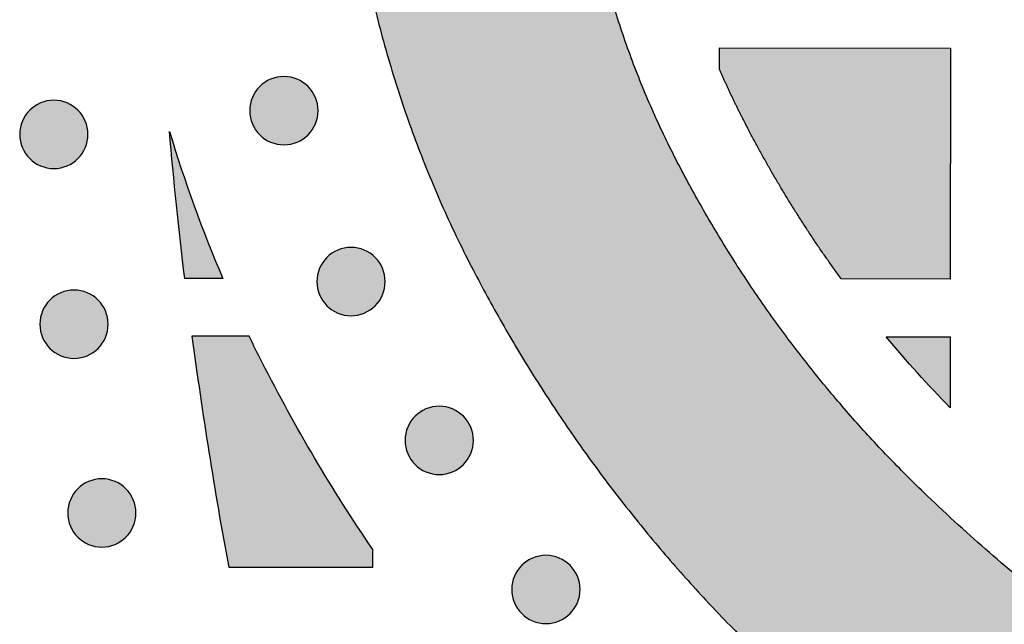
# Model space of a CAD drawing. Header units: millimetres. Extents: x -3873 to -97, y 912 to 4165.
# Tile 603 of 656: x -587 to -536, y 3872 to 3903. Entities that reach past the tile are written whole.
import ezdxf

# ---------------------------------------------------------------- set-up
doc = ezdxf.new("R2010")
doc.units = ezdxf.units.MM
doc.layers.add('pattern', color=7, linetype='Continuous', true_color=0x000000)

msp = doc.modelspace()

# ---------------------------------------------------------------- hatches: boundary and pattern name
at = {"layer": 'pattern'}
for points in [[(-499.527, 3981.789), (-516.217, 3988.181), (-518.472, 3987.236), (-520.708, 3986.235), (-522.923, 3985.18), (-525.115, 3984.07), (-527.283, 3982.906), (-529.424, 3981.69), (-531.536, 3980.421), (-533.618, 3979.102), (-535.667, 3977.734), (-537.683, 3976.316), (-539.662, 3974.852), (-541.605, 3973.342), (-543.508, 3971.787), (-545.37, 3970.19), (-547.191, 3968.551), (-548.969, 3966.873), (-550.105, 3965.751), (-551.22, 3964.605), (-552.312, 3963.434), (-553.381, 3962.24), (-554.426, 3961.023), (-555.446, 3959.783), (-556.441, 3958.523), (-557.409, 3957.241), (-558.351, 3955.94), (-559.266, 3954.62), (-560.153, 3953.282), (-561.011, 3951.927), (-561.841, 3950.556), (-562.641, 3949.169), (-563.411, 3947.768), (-564.152, 3946.353), (-564.934, 3944.763), (-565.671, 3943.143), (-566.362, 3941.495), (-567.006, 3939.821), (-567.602, 3938.124), (-568.148, 3936.405), (-568.644, 3934.667), (-569.089, 3932.912), (-569.482, 3931.142), (-569.824, 3929.359), (-570.112, 3927.567), (-570.348, 3925.766), (-570.531, 3923.961), (-570.662, 3922.152), (-570.74, 3920.343), (-570.766, 3918.536), (-570.742, 3916.728), (-570.665, 3914.919), (-570.536, 3913.11), (-570.354, 3911.304), (-570.12, 3909.504), (-569.833, 3907.711), (-569.493, 3905.928), (-569.102, 3904.158), (-568.658, 3902.402), (-568.164, 3900.664), (-567.619, 3898.944), (-567.025, 3897.247), (-566.382, 3895.573), (-565.693, 3893.924), (-564.957, 3892.303), (-564.176, 3890.712), (-563.437, 3889.297), (-562.668, 3887.895), (-561.869, 3886.507), (-561.04, 3885.135), (-560.183, 3883.779), (-559.298, 3882.441), (-558.384, 3881.12), (-557.443, 3879.818), (-556.476, 3878.536), (-555.482, 3877.274), (-554.463, 3876.034), (-553.419, 3874.816), (-552.351, 3873.621), (-551.26, 3872.449), (-550.146, 3871.302), (-549.011, 3870.179), (-547.235, 3868.499), (-545.415, 3866.859), (-543.554, 3865.26), (-541.652, 3863.704), (-539.711, 3862.192), (-537.733, 3860.726), (-535.719, 3859.307), (-533.671, 3857.936), (-531.59, 3856.616), (-529.479, 3855.346), (-527.339, 3854.127), (-525.172, 3852.962), (-522.981, 3851.85), (-520.767, 3850.792), (-518.532, 3849.79), (-516.278, 3848.843), (-499.583, 3855.22), (-511.762, 3859.961), (-513.752, 3860.797), (-515.725, 3861.682), (-517.68, 3862.616), (-519.615, 3863.597), (-521.528, 3864.626), (-523.417, 3865.702), (-525.281, 3866.823), (-527.118, 3867.989), (-528.926, 3869.199), (-530.705, 3870.452), (-532.451, 3871.747), (-534.165, 3873.081), (-535.844, 3874.455), (-537.487, 3875.867), (-539.094, 3877.315), (-540.662, 3878.798), (-541.622, 3879.748), (-542.563, 3880.718), (-543.486, 3881.708), (-544.388, 3882.719), (-545.271, 3883.748), (-546.132, 3884.797), (-546.973, 3885.863), (-547.791, 3886.947), (-548.586, 3888.048), (-549.358, 3889.164), (-550.107, 3890.296), (-550.832, 3891.443), (-551.532, 3892.603), (-552.207, 3893.776), (-552.858, 3894.961), (-553.483, 3896.157), (-554.108, 3897.433), (-554.698, 3898.733), (-555.251, 3900.056), (-555.766, 3901.4), (-556.243, 3902.763), (-556.679, 3904.144), (-557.076, 3905.541), (-557.431, 3906.953), (-557.745, 3908.377), (-558.017, 3909.811), (-558.248, 3911.254), (-558.436, 3912.704), (-558.581, 3914.158), (-558.685, 3915.615), (-558.746, 3917.073), (-558.766, 3918.53), (-558.745, 3919.987), (-558.682, 3921.445), (-558.578, 3922.903), (-558.431, 3924.357), (-558.241, 3925.806), (-558.01, 3927.249), (-557.736, 3928.683), (-557.421, 3930.107), (-557.064, 3931.518), (-556.667, 3932.915), (-556.229, 3934.295), (-555.751, 3935.658), (-555.235, 3937.002), (-554.681, 3938.324), (-554.09, 3939.623), (-553.463, 3940.899), (-552.837, 3942.095), (-552.186, 3943.279), (-551.509, 3944.452), (-550.808, 3945.611), (-550.082, 3946.757), (-549.333, 3947.888), (-548.559, 3949.004), (-547.763, 3950.104), (-546.944, 3951.187), (-546.103, 3952.253), (-545.241, 3953.3), (-544.357, 3954.329), (-543.453, 3955.339), (-542.53, 3956.329), (-541.588, 3957.298), (-540.627, 3958.246), (-539.058, 3959.728), (-537.45, 3961.175), (-535.806, 3962.585), (-534.125, 3963.958), (-532.411, 3965.291), (-530.663, 3966.584), (-528.883, 3967.835), (-527.074, 3969.044), (-525.236, 3970.208), (-523.371, 3971.328), (-521.481, 3972.402), (-519.567, 3973.429), (-517.631, 3974.409), (-515.676, 3975.341), (-513.701, 3976.225), (-511.711, 3977.059)], [(-551.107, 3900.619), (-551.107, 3901.731), (-539.107, 3901.72), (-539.117, 3889.72), (-544.782, 3889.725), (-545.495, 3890.724), (-546.189, 3891.737), (-546.863, 3892.764), (-547.517, 3893.805), (-548.149, 3894.858), (-548.761, 3895.924), (-549.35, 3897.001), (-549.918, 3898.089), (-550.533, 3899.345)], [(-572.489, 3897.212), (-572.518, 3897.184), (-572.547, 3897.157), (-572.577, 3897.13), (-572.607, 3897.104), (-572.639, 3897.078), (-572.671, 3897.053), (-572.705, 3897.029), (-572.739, 3897.005), (-572.774, 3896.981), (-572.81, 3896.958), (-572.846, 3896.936), (-572.883, 3896.915), (-572.921, 3896.895), (-572.96, 3896.875), (-573, 3896.856), (-573.04, 3896.838), (-573.08, 3896.821), (-573.122, 3896.805), (-573.164, 3896.79), (-573.206, 3896.776), (-573.249, 3896.763), (-573.293, 3896.751), (-573.337, 3896.74), (-573.381, 3896.73), (-573.426, 3896.722), (-573.471, 3896.714), (-573.516, 3896.708), (-573.561, 3896.702), (-573.607, 3896.698), (-573.653, 3896.695), (-573.699, 3896.694), (-573.744, 3896.693), (-573.79, 3896.694), (-573.836, 3896.696), (-573.882, 3896.699), (-573.928, 3896.703), (-573.973, 3896.708), (-574.018, 3896.715), (-574.063, 3896.722), (-574.108, 3896.731), (-574.152, 3896.741), (-574.196, 3896.752), (-574.24, 3896.764), (-574.283, 3896.777), (-574.325, 3896.791), (-574.367, 3896.806), (-574.408, 3896.823), (-574.449, 3896.84), (-574.489, 3896.858), (-574.529, 3896.876), (-574.567, 3896.896), (-574.605, 3896.917), (-574.643, 3896.938), (-574.679, 3896.96), (-574.715, 3896.983), (-574.75, 3897.006), (-574.784, 3897.03), (-574.817, 3897.055), (-574.849, 3897.08), (-574.881, 3897.106), (-574.912, 3897.132), (-574.942, 3897.159), (-574.971, 3897.186), (-574.999, 3897.214), (-575.026, 3897.242), (-575.053, 3897.271), (-575.08, 3897.301), (-575.106, 3897.332), (-575.132, 3897.363), (-575.157, 3897.396), (-575.182, 3897.429), (-575.206, 3897.463), (-575.229, 3897.498), (-575.252, 3897.534), (-575.274, 3897.57), (-575.295, 3897.608), (-575.316, 3897.646), (-575.335, 3897.685), (-575.354, 3897.724), (-575.372, 3897.764), (-575.389, 3897.805), (-575.405, 3897.846), (-575.42, 3897.888), (-575.434, 3897.931), (-575.447, 3897.974), (-575.459, 3898.017), (-575.47, 3898.061), (-575.48, 3898.105), (-575.489, 3898.15), (-575.496, 3898.195), (-575.503, 3898.24), (-575.508, 3898.286), (-575.512, 3898.331), (-575.515, 3898.377), (-575.517, 3898.423), (-575.517, 3898.469), (-575.517, 3898.515), (-575.515, 3898.561), (-575.512, 3898.607), (-575.508, 3898.652), (-575.502, 3898.698), (-575.496, 3898.743), (-575.488, 3898.788), (-575.479, 3898.832), (-575.469, 3898.877), (-575.458, 3898.921), (-575.446, 3898.964), (-575.433, 3899.007), (-575.419, 3899.05), (-575.404, 3899.091), (-575.388, 3899.133), (-575.371, 3899.174), (-575.353, 3899.214), (-575.334, 3899.253), (-575.314, 3899.292), (-575.294, 3899.33), (-575.272, 3899.367), (-575.25, 3899.403), (-575.227, 3899.439), (-575.204, 3899.474), (-575.18, 3899.508), (-575.155, 3899.541), (-575.13, 3899.574), (-575.104, 3899.605), (-575.078, 3899.636), (-575.051, 3899.666), (-575.024, 3899.695), (-574.996, 3899.723), (-574.968, 3899.751), (-574.939, 3899.778), (-574.909, 3899.804), (-574.879, 3899.831), (-574.847, 3899.856), (-574.814, 3899.882), (-574.781, 3899.906), (-574.747, 3899.93), (-574.712, 3899.954), (-574.676, 3899.976), (-574.64, 3899.998), (-574.603, 3900.02), (-574.565, 3900.04), (-574.526, 3900.06), (-574.486, 3900.078), (-574.446, 3900.096), (-574.405, 3900.113), (-574.364, 3900.129), (-574.322, 3900.144), (-574.28, 3900.159), (-574.237, 3900.172), (-574.193, 3900.184), (-574.149, 3900.195), (-574.105, 3900.204), (-574.06, 3900.213), (-574.015, 3900.221), (-573.97, 3900.227), (-573.925, 3900.232), (-573.879, 3900.236), (-573.833, 3900.239), (-573.787, 3900.241), (-573.741, 3900.242), (-573.695, 3900.241), (-573.65, 3900.239), (-573.604, 3900.236), (-573.558, 3900.232), (-573.513, 3900.227), (-573.467, 3900.22), (-573.422, 3900.213), (-573.378, 3900.204), (-573.334, 3900.194), (-573.29, 3900.183), (-573.246, 3900.171), (-573.203, 3900.158), (-573.161, 3900.143), (-573.119, 3900.128), (-573.078, 3900.112), (-573.037, 3900.095), (-572.997, 3900.077), (-572.957, 3900.058), (-572.919, 3900.039), (-572.881, 3900.018), (-572.843, 3899.997), (-572.807, 3899.975), (-572.771, 3899.952), (-572.736, 3899.928), (-572.702, 3899.904), (-572.669, 3899.88), (-572.637, 3899.854), (-572.605, 3899.829), (-572.574, 3899.802), (-572.544, 3899.776), (-572.515, 3899.748), (-572.487, 3899.721), (-572.46, 3899.693), (-572.433, 3899.664), (-572.406, 3899.634), (-572.38, 3899.603), (-572.354, 3899.571), (-572.329, 3899.539), (-572.304, 3899.506), (-572.28, 3899.471), (-572.257, 3899.437), (-572.234, 3899.401), (-572.212, 3899.364), (-572.191, 3899.327), (-572.17, 3899.289), (-572.151, 3899.25), (-572.132, 3899.211), (-572.114, 3899.171), (-572.097, 3899.13), (-572.081, 3899.089), (-572.066, 3899.047), (-572.052, 3899.004), (-572.039, 3898.961), (-572.027, 3898.918), (-572.016, 3898.874), (-572.006, 3898.829), (-571.997, 3898.785), (-571.99, 3898.74), (-571.983, 3898.695), (-571.978, 3898.649), (-571.974, 3898.603), (-571.971, 3898.558), (-571.969, 3898.512), (-571.969, 3898.466), (-571.969, 3898.42), (-571.971, 3898.374), (-571.974, 3898.328), (-571.978, 3898.283), (-571.984, 3898.237), (-571.99, 3898.192), (-571.998, 3898.147), (-572.007, 3898.102), (-572.017, 3898.058), (-572.028, 3898.014), (-572.04, 3897.971), (-572.053, 3897.928), (-572.067, 3897.885), (-572.082, 3897.843), (-572.098, 3897.802), (-572.115, 3897.761), (-572.133, 3897.721), (-572.152, 3897.682), (-572.172, 3897.643), (-572.192, 3897.605), (-572.214, 3897.568), (-572.236, 3897.531), (-572.258, 3897.496), (-572.282, 3897.461), (-572.306, 3897.427), (-572.331, 3897.393), (-572.356, 3897.361), (-572.382, 3897.329), (-572.408, 3897.299), (-572.435, 3897.269), (-572.462, 3897.24)], [(-584.444, 3895.98), (-584.472, 3895.953), (-584.501, 3895.926), (-584.531, 3895.899), (-584.561, 3895.873), (-584.593, 3895.847), (-584.626, 3895.822), (-584.659, 3895.797), (-584.693, 3895.773), (-584.728, 3895.75), (-584.764, 3895.727), (-584.8, 3895.705), (-584.837, 3895.684), (-584.875, 3895.664), (-584.914, 3895.644), (-584.954, 3895.625), (-584.994, 3895.607), (-585.035, 3895.59), (-585.076, 3895.574), (-585.118, 3895.559), (-585.16, 3895.545), (-585.203, 3895.532), (-585.247, 3895.52), (-585.291, 3895.509), (-585.335, 3895.499), (-585.38, 3895.49), (-585.425, 3895.483), (-585.47, 3895.476), (-585.515, 3895.471), (-585.561, 3895.467), (-585.607, 3895.464), (-585.653, 3895.462), (-585.699, 3895.462), (-585.745, 3895.462), (-585.79, 3895.464), (-585.836, 3895.467), (-585.882, 3895.471), (-585.927, 3895.477), (-585.973, 3895.483), (-586.017, 3895.491), (-586.062, 3895.5), (-586.106, 3895.51), (-586.15, 3895.521), (-586.194, 3895.533), (-586.237, 3895.546), (-586.279, 3895.56), (-586.321, 3895.575), (-586.362, 3895.591), (-586.403, 3895.608), (-586.443, 3895.626), (-586.483, 3895.645), (-586.521, 3895.665), (-586.559, 3895.685), (-586.597, 3895.707), (-586.633, 3895.729), (-586.669, 3895.752), (-586.704, 3895.775), (-586.738, 3895.799), (-586.771, 3895.824), (-586.803, 3895.849), (-586.835, 3895.875), (-586.866, 3895.901), (-586.896, 3895.928), (-586.925, 3895.955), (-586.953, 3895.983), (-586.98, 3896.011), (-587.007, 3896.04), (-587.034, 3896.07), (-587.06, 3896.1), (-587.086, 3896.132), (-587.111, 3896.165), (-587.136, 3896.198), (-587.16, 3896.232), (-587.183, 3896.267), (-587.206, 3896.303), (-587.228, 3896.339), (-587.249, 3896.377), (-587.27, 3896.415), (-587.289, 3896.453), (-587.308, 3896.493), (-587.326, 3896.533), (-587.343, 3896.574), (-587.359, 3896.615), (-587.374, 3896.657), (-587.388, 3896.699), (-587.401, 3896.742), (-587.413, 3896.786), (-587.424, 3896.83), (-587.434, 3896.874), (-587.443, 3896.919), (-587.45, 3896.964), (-587.457, 3897.009), (-587.462, 3897.054), (-587.466, 3897.1), (-587.469, 3897.146), (-587.471, 3897.192), (-587.471, 3897.238), (-587.471, 3897.284), (-587.469, 3897.329), (-587.466, 3897.375), (-587.462, 3897.421), (-587.456, 3897.466), (-587.45, 3897.512), (-587.442, 3897.557), (-587.433, 3897.601), (-587.423, 3897.645), (-587.412, 3897.689), (-587.4, 3897.733), (-587.387, 3897.776), (-587.373, 3897.818), (-587.358, 3897.86), (-587.342, 3897.902), (-587.325, 3897.942), (-587.307, 3897.982), (-587.288, 3898.022), (-587.268, 3898.06), (-587.248, 3898.098), (-587.226, 3898.136), (-587.204, 3898.172), (-587.182, 3898.208), (-587.158, 3898.243), (-587.134, 3898.277), (-587.109, 3898.31), (-587.084, 3898.343), (-587.058, 3898.374), (-587.032, 3898.405), (-587.005, 3898.435), (-586.978, 3898.464), (-586.951, 3898.492), (-586.922, 3898.519), (-586.893, 3898.546), (-586.863, 3898.573), (-586.833, 3898.599), (-586.801, 3898.625), (-586.769, 3898.65), (-586.735, 3898.675), (-586.701, 3898.699), (-586.666, 3898.722), (-586.63, 3898.745), (-586.594, 3898.767), (-586.557, 3898.788), (-586.519, 3898.809), (-586.48, 3898.828), (-586.44, 3898.847), (-586.4, 3898.865), (-586.36, 3898.882), (-586.318, 3898.898), (-586.276, 3898.913), (-586.234, 3898.927), (-586.191, 3898.94), (-586.147, 3898.952), (-586.103, 3898.963), (-586.059, 3898.973), (-586.014, 3898.982), (-585.969, 3898.989), (-585.924, 3898.996), (-585.879, 3899.001), (-585.833, 3899.005), (-585.787, 3899.008), (-585.741, 3899.01), (-585.696, 3899.01), (-585.65, 3899.01), (-585.604, 3899.008), (-585.558, 3899.005), (-585.512, 3899.001), (-585.467, 3898.995), (-585.422, 3898.989), (-585.377, 3898.981), (-585.332, 3898.972), (-585.288, 3898.963), (-585.244, 3898.952), (-585.2, 3898.939), (-585.157, 3898.926), (-585.115, 3898.912), (-585.073, 3898.897), (-585.032, 3898.881), (-584.991, 3898.864), (-584.951, 3898.846), (-584.911, 3898.827), (-584.873, 3898.807), (-584.835, 3898.787), (-584.797, 3898.765), (-584.761, 3898.743), (-584.725, 3898.721), (-584.69, 3898.697), (-584.656, 3898.673), (-584.623, 3898.648), (-584.591, 3898.623), (-584.559, 3898.597), (-584.528, 3898.571), (-584.498, 3898.544), (-584.469, 3898.517), (-584.441, 3898.49), (-584.414, 3898.461), (-584.387, 3898.432), (-584.36, 3898.403), (-584.334, 3898.372), (-584.308, 3898.34), (-584.283, 3898.308), (-584.258, 3898.274), (-584.234, 3898.24), (-584.211, 3898.205), (-584.188, 3898.17), (-584.166, 3898.133), (-584.145, 3898.096), (-584.124, 3898.058), (-584.105, 3898.019), (-584.086, 3897.98), (-584.068, 3897.939), (-584.051, 3897.899), (-584.035, 3897.857), (-584.02, 3897.815), (-584.006, 3897.773), (-583.993, 3897.73), (-583.981, 3897.686), (-583.97, 3897.642), (-583.96, 3897.598), (-583.951, 3897.554), (-583.944, 3897.509), (-583.937, 3897.463), (-583.932, 3897.418), (-583.928, 3897.372), (-583.925, 3897.326), (-583.923, 3897.28), (-583.923, 3897.235), (-583.923, 3897.189), (-583.925, 3897.143), (-583.928, 3897.097), (-583.932, 3897.051), (-583.938, 3897.006), (-583.944, 3896.961), (-583.952, 3896.916), (-583.961, 3896.871), (-583.971, 3896.827), (-583.982, 3896.783), (-583.994, 3896.739), (-584.007, 3896.696), (-584.021, 3896.654), (-584.036, 3896.612), (-584.052, 3896.571), (-584.069, 3896.53), (-584.087, 3896.49), (-584.106, 3896.45), (-584.126, 3896.412), (-584.146, 3896.374), (-584.168, 3896.337), (-584.19, 3896.3), (-584.213, 3896.264), (-584.236, 3896.229), (-584.26, 3896.195), (-584.285, 3896.162), (-584.31, 3896.13), (-584.336, 3896.098), (-584.362, 3896.067), (-584.389, 3896.038), (-584.416, 3896.009)], [(-578.898, 3889.755), (-579.688, 3897.389), (-579.075, 3895.452), (-578.408, 3893.532), (-577.687, 3891.632), (-576.914, 3889.753)], [(-569.002, 3888.334), (-569.03, 3888.307), (-569.059, 3888.28), (-569.089, 3888.253), (-569.119, 3888.227), (-569.151, 3888.201), (-569.184, 3888.176), (-569.217, 3888.151), (-569.251, 3888.127), (-569.286, 3888.104), (-569.322, 3888.081), (-569.358, 3888.059), (-569.395, 3888.038), (-569.433, 3888.018), (-569.472, 3887.998), (-569.512, 3887.979), (-569.552, 3887.961), (-569.593, 3887.944), (-569.634, 3887.928), (-569.676, 3887.913), (-569.718, 3887.899), (-569.761, 3887.886), (-569.805, 3887.874), (-569.849, 3887.863), (-569.893, 3887.853), (-569.938, 3887.845), (-569.983, 3887.837), (-570.028, 3887.831), (-570.073, 3887.825), (-570.119, 3887.821), (-570.165, 3887.818), (-570.211, 3887.816), (-570.257, 3887.816), (-570.303, 3887.817), (-570.348, 3887.818), (-570.394, 3887.821), (-570.44, 3887.826), (-570.485, 3887.831), (-570.531, 3887.837), (-570.576, 3887.845), (-570.62, 3887.854), (-570.664, 3887.864), (-570.708, 3887.875), (-570.752, 3887.887), (-570.795, 3887.9), (-570.837, 3887.914), (-570.879, 3887.929), (-570.92, 3887.945), (-570.961, 3887.962), (-571.001, 3887.98), (-571.041, 3887.999), (-571.079, 3888.019), (-571.117, 3888.04), (-571.155, 3888.061), (-571.191, 3888.083), (-571.227, 3888.106), (-571.262, 3888.129), (-571.296, 3888.153), (-571.329, 3888.178), (-571.362, 3888.203), (-571.393, 3888.229), (-571.424, 3888.255), (-571.454, 3888.282), (-571.483, 3888.309), (-571.511, 3888.337), (-571.538, 3888.365), (-571.565, 3888.394), (-571.592, 3888.424), (-571.618, 3888.455), (-571.644, 3888.486), (-571.669, 3888.519), (-571.694, 3888.552), (-571.718, 3888.586), (-571.741, 3888.621), (-571.764, 3888.657), (-571.786, 3888.693), (-571.807, 3888.731), (-571.828, 3888.769), (-571.847, 3888.807), (-571.866, 3888.847), (-571.884, 3888.887), (-571.901, 3888.928), (-571.917, 3888.969), (-571.932, 3889.011), (-571.946, 3889.053), (-571.959, 3889.096), (-571.971, 3889.14), (-571.982, 3889.184), (-571.992, 3889.228), (-572.001, 3889.273), (-572.008, 3889.318), (-572.015, 3889.363), (-572.02, 3889.408), (-572.024, 3889.454), (-572.027, 3889.5), (-572.029, 3889.546), (-572.029, 3889.592), (-572.029, 3889.638), (-572.027, 3889.684), (-572.024, 3889.729), (-572.02, 3889.775), (-572.014, 3889.82), (-572.008, 3889.866), (-572, 3889.911), (-571.991, 3889.955), (-571.982, 3890), (-571.971, 3890.043), (-571.958, 3890.087), (-571.945, 3890.13), (-571.931, 3890.172), (-571.916, 3890.214), (-571.9, 3890.256), (-571.883, 3890.296), (-571.865, 3890.336), (-571.846, 3890.376), (-571.826, 3890.415), (-571.806, 3890.453), (-571.784, 3890.49), (-571.762, 3890.526), (-571.74, 3890.562), (-571.716, 3890.597), (-571.692, 3890.631), (-571.667, 3890.664), (-571.642, 3890.697), (-571.616, 3890.728), (-571.59, 3890.759), (-571.563, 3890.789), (-571.536, 3890.818), (-571.509, 3890.846), (-571.48, 3890.873), (-571.451, 3890.901), (-571.421, 3890.927), (-571.391, 3890.953), (-571.359, 3890.979), (-571.327, 3891.004), (-571.293, 3891.029), (-571.259, 3891.053), (-571.224, 3891.076), (-571.189, 3891.099), (-571.152, 3891.121), (-571.115, 3891.142), (-571.077, 3891.163), (-571.038, 3891.182), (-570.998, 3891.201), (-570.958, 3891.219), (-570.918, 3891.236), (-570.876, 3891.252), (-570.834, 3891.267), (-570.792, 3891.281), (-570.749, 3891.294), (-570.705, 3891.306), (-570.661, 3891.317), (-570.617, 3891.327), (-570.572, 3891.336), (-570.528, 3891.343), (-570.482, 3891.35), (-570.437, 3891.355), (-570.391, 3891.359), (-570.345, 3891.362), (-570.299, 3891.364), (-570.254, 3891.364), (-570.208, 3891.364), (-570.162, 3891.362), (-570.116, 3891.359), (-570.07, 3891.355), (-570.025, 3891.349), (-569.98, 3891.343), (-569.935, 3891.335), (-569.89, 3891.327), (-569.846, 3891.317), (-569.802, 3891.306), (-569.758, 3891.294), (-569.715, 3891.28), (-569.673, 3891.266), (-569.631, 3891.251), (-569.59, 3891.235), (-569.549, 3891.218), (-569.509, 3891.2), (-569.469, 3891.181), (-569.431, 3891.161), (-569.393, 3891.141), (-569.356, 3891.12), (-569.319, 3891.097), (-569.283, 3891.075), (-569.248, 3891.051), (-569.214, 3891.027), (-569.181, 3891.003), (-569.149, 3890.977), (-569.117, 3890.951), (-569.086, 3890.925), (-569.057, 3890.898), (-569.028, 3890.871), (-568.999, 3890.844), (-568.972, 3890.816), (-568.945, 3890.786), (-568.918, 3890.757), (-568.892, 3890.726), (-568.866, 3890.694), (-568.841, 3890.662), (-568.816, 3890.628), (-568.792, 3890.594), (-568.769, 3890.559), (-568.746, 3890.524), (-568.724, 3890.487), (-568.703, 3890.45), (-568.682, 3890.412), (-568.663, 3890.373), (-568.644, 3890.334), (-568.626, 3890.293), (-568.609, 3890.253), (-568.593, 3890.211), (-568.578, 3890.169), (-568.564, 3890.127), (-568.551, 3890.084), (-568.539, 3890.04), (-568.528, 3889.997), (-568.518, 3889.952), (-568.509, 3889.908), (-568.502, 3889.863), (-568.495, 3889.817), (-568.49, 3889.772), (-568.486, 3889.726), (-568.483, 3889.68), (-568.481, 3889.635), (-568.481, 3889.589), (-568.481, 3889.543), (-568.483, 3889.497), (-568.486, 3889.451), (-568.49, 3889.405), (-568.496, 3889.36), (-568.502, 3889.315), (-568.51, 3889.27), (-568.519, 3889.225), (-568.529, 3889.181), (-568.54, 3889.137), (-568.552, 3889.093), (-568.565, 3889.051), (-568.579, 3889.008), (-568.594, 3888.966), (-568.61, 3888.925), (-568.627, 3888.884), (-568.645, 3888.844), (-568.664, 3888.805), (-568.684, 3888.766), (-568.704, 3888.728), (-568.726, 3888.691), (-568.748, 3888.654), (-568.771, 3888.618), (-568.794, 3888.584), (-568.818, 3888.549), (-568.843, 3888.516), (-568.868, 3888.484), (-568.894, 3888.452), (-568.92, 3888.421), (-568.947, 3888.392), (-568.974, 3888.363)], [(-583.396, 3886.12), (-583.424, 3886.092), (-583.453, 3886.065), (-583.483, 3886.039), (-583.514, 3886.012), (-583.546, 3885.987), (-583.578, 3885.962), (-583.611, 3885.937), (-583.646, 3885.913), (-583.681, 3885.889), (-583.716, 3885.867), (-583.753, 3885.845), (-583.79, 3885.824), (-583.828, 3885.803), (-583.867, 3885.783), (-583.906, 3885.765), (-583.946, 3885.747), (-583.987, 3885.73), (-584.028, 3885.714), (-584.07, 3885.699), (-584.113, 3885.685), (-584.156, 3885.671), (-584.199, 3885.66), (-584.243, 3885.649), (-584.288, 3885.639), (-584.332, 3885.63), (-584.377, 3885.622), (-584.422, 3885.616), (-584.468, 3885.611), (-584.514, 3885.607), (-584.559, 3885.604), (-584.605, 3885.602), (-584.651, 3885.601), (-584.697, 3885.602), (-584.743, 3885.604), (-584.789, 3885.607), (-584.834, 3885.611), (-584.88, 3885.616), (-584.925, 3885.623), (-584.97, 3885.631), (-585.015, 3885.639), (-585.059, 3885.649), (-585.103, 3885.66), (-585.146, 3885.672), (-585.189, 3885.685), (-585.232, 3885.7), (-585.274, 3885.715), (-585.315, 3885.731), (-585.356, 3885.748), (-585.396, 3885.766), (-585.435, 3885.785), (-585.474, 3885.805), (-585.512, 3885.825), (-585.549, 3885.846), (-585.586, 3885.868), (-585.621, 3885.891), (-585.656, 3885.915), (-585.69, 3885.939), (-585.724, 3885.963), (-585.756, 3885.989), (-585.788, 3886.014), (-585.818, 3886.041), (-585.848, 3886.067), (-585.877, 3886.095), (-585.905, 3886.122), (-585.933, 3886.15), (-585.96, 3886.179), (-585.987, 3886.209), (-586.013, 3886.24), (-586.039, 3886.272), (-586.064, 3886.304), (-586.088, 3886.337), (-586.113, 3886.372), (-586.136, 3886.407), (-586.159, 3886.442), (-586.181, 3886.479), (-586.202, 3886.516), (-586.222, 3886.554), (-586.242, 3886.593), (-586.261, 3886.632), (-586.279, 3886.672), (-586.296, 3886.713), (-586.312, 3886.755), (-586.327, 3886.796), (-586.341, 3886.839), (-586.354, 3886.882), (-586.366, 3886.925), (-586.377, 3886.969), (-586.387, 3887.014), (-586.395, 3887.058), (-586.403, 3887.103), (-586.409, 3887.149), (-586.415, 3887.194), (-586.419, 3887.24), (-586.422, 3887.285), (-586.423, 3887.331), (-586.424, 3887.377), (-586.423, 3887.423), (-586.422, 3887.469), (-586.419, 3887.515), (-586.414, 3887.56), (-586.409, 3887.606), (-586.402, 3887.651), (-586.395, 3887.696), (-586.386, 3887.741), (-586.376, 3887.785), (-586.365, 3887.829), (-586.353, 3887.872), (-586.34, 3887.915), (-586.326, 3887.958), (-586.311, 3888), (-586.294, 3888.041), (-586.277, 3888.082), (-586.259, 3888.122), (-586.241, 3888.161), (-586.221, 3888.2), (-586.2, 3888.238), (-586.179, 3888.275), (-586.157, 3888.312), (-586.134, 3888.347), (-586.111, 3888.382), (-586.087, 3888.416), (-586.062, 3888.45), (-586.037, 3888.482), (-586.011, 3888.514), (-585.985, 3888.544), (-585.958, 3888.574), (-585.931, 3888.603), (-585.903, 3888.631), (-585.875, 3888.659), (-585.846, 3888.686), (-585.816, 3888.713), (-585.785, 3888.739), (-585.754, 3888.765), (-585.721, 3888.79), (-585.688, 3888.815), (-585.654, 3888.839), (-585.619, 3888.862), (-585.583, 3888.885), (-585.547, 3888.907), (-585.509, 3888.928), (-585.471, 3888.948), (-585.433, 3888.968), (-585.393, 3888.987), (-585.353, 3889.005), (-585.312, 3889.022), (-585.271, 3889.038), (-585.229, 3889.053), (-585.186, 3889.067), (-585.143, 3889.08), (-585.1, 3889.092), (-585.056, 3889.103), (-585.012, 3889.113), (-584.967, 3889.121), (-584.922, 3889.129), (-584.877, 3889.135), (-584.831, 3889.141), (-584.786, 3889.145), (-584.74, 3889.148), (-584.694, 3889.149), (-584.648, 3889.15), (-584.602, 3889.149), (-584.556, 3889.148), (-584.511, 3889.145), (-584.465, 3889.14), (-584.419, 3889.135), (-584.374, 3889.129), (-584.329, 3889.121), (-584.285, 3889.112), (-584.24, 3889.102), (-584.196, 3889.091), (-584.153, 3889.079), (-584.11, 3889.066), (-584.068, 3889.052), (-584.026, 3889.037), (-583.984, 3889.021), (-583.944, 3889.003), (-583.903, 3888.985), (-583.864, 3888.967), (-583.825, 3888.947), (-583.787, 3888.926), (-583.75, 3888.905), (-583.714, 3888.883), (-583.678, 3888.86), (-583.643, 3888.837), (-583.609, 3888.813), (-583.576, 3888.788), (-583.543, 3888.763), (-583.512, 3888.737), (-583.481, 3888.711), (-583.451, 3888.684), (-583.422, 3888.657), (-583.394, 3888.629), (-583.366, 3888.601), (-583.339, 3888.572), (-583.313, 3888.542), (-583.286, 3888.511), (-583.261, 3888.48), (-583.235, 3888.447), (-583.211, 3888.414), (-583.187, 3888.38), (-583.163, 3888.345), (-583.141, 3888.309), (-583.119, 3888.273), (-583.098, 3888.235), (-583.077, 3888.197), (-583.057, 3888.159), (-583.039, 3888.119), (-583.021, 3888.079), (-583.004, 3888.038), (-582.988, 3887.997), (-582.973, 3887.955), (-582.959, 3887.912), (-582.945, 3887.869), (-582.933, 3887.826), (-582.923, 3887.782), (-582.913, 3887.738), (-582.904, 3887.693), (-582.896, 3887.648), (-582.89, 3887.603), (-582.885, 3887.557), (-582.881, 3887.512), (-582.878, 3887.466), (-582.876, 3887.42), (-582.875, 3887.374), (-582.876, 3887.328), (-582.878, 3887.282), (-582.881, 3887.237), (-582.885, 3887.191), (-582.89, 3887.145), (-582.897, 3887.1), (-582.905, 3887.055), (-582.913, 3887.011), (-582.923, 3886.966), (-582.934, 3886.922), (-582.946, 3886.879), (-582.959, 3886.836), (-582.974, 3886.794), (-582.989, 3886.752), (-583.005, 3886.71), (-583.022, 3886.67), (-583.04, 3886.63), (-583.059, 3886.59), (-583.078, 3886.551), (-583.099, 3886.513), (-583.12, 3886.476), (-583.142, 3886.44), (-583.165, 3886.404), (-583.189, 3886.369), (-583.213, 3886.335), (-583.237, 3886.302), (-583.263, 3886.269), (-583.288, 3886.238), (-583.315, 3886.207), (-583.341, 3886.177), (-583.369, 3886.148)], [(-574.869, 3885.384), (-575.548, 3886.752), (-578.519, 3886.755), (-577.642, 3880.742), (-576.613, 3874.753), (-569.13, 3874.747), (-569.129, 3875.675), (-570.678, 3878.033), (-572.152, 3880.439), (-573.55, 3882.891)], [(-542.446, 3886.723), (-539.12, 3886.72), (-539.123, 3883.029), (-539.981, 3883.927), (-540.821, 3884.842), (-541.643, 3885.775)], [(-564.418, 3880.087), (-564.446, 3880.059), (-564.476, 3880.032), (-564.505, 3880.005), (-564.536, 3879.979), (-564.568, 3879.953), (-564.6, 3879.928), (-564.634, 3879.904), (-564.668, 3879.88), (-564.703, 3879.856), (-564.738, 3879.833), (-564.775, 3879.811), (-564.812, 3879.79), (-564.85, 3879.77), (-564.889, 3879.75), (-564.928, 3879.731), (-564.969, 3879.713), (-565.009, 3879.696), (-565.051, 3879.68), (-565.093, 3879.665), (-565.135, 3879.651), (-565.178, 3879.638), (-565.222, 3879.626), (-565.265, 3879.615), (-565.31, 3879.605), (-565.354, 3879.597), (-565.399, 3879.589), (-565.445, 3879.583), (-565.49, 3879.577), (-565.536, 3879.573), (-565.582, 3879.57), (-565.627, 3879.569), (-565.673, 3879.568), (-565.719, 3879.569), (-565.765, 3879.571), (-565.811, 3879.574), (-565.857, 3879.578), (-565.902, 3879.583), (-565.947, 3879.59), (-565.992, 3879.597), (-566.037, 3879.606), (-566.081, 3879.616), (-566.125, 3879.627), (-566.169, 3879.639), (-566.212, 3879.652), (-566.254, 3879.666), (-566.296, 3879.681), (-566.337, 3879.698), (-566.378, 3879.715), (-566.418, 3879.733), (-566.457, 3879.752), (-566.496, 3879.771), (-566.534, 3879.792), (-566.571, 3879.813), (-566.608, 3879.835), (-566.644, 3879.858), (-566.678, 3879.881), (-566.713, 3879.905), (-566.746, 3879.93), (-566.778, 3879.955), (-566.81, 3879.981), (-566.841, 3880.007), (-566.87, 3880.034), (-566.899, 3880.061), (-566.928, 3880.089), (-566.955, 3880.117), (-566.982, 3880.146), (-567.009, 3880.176), (-567.035, 3880.207), (-567.061, 3880.238), (-567.086, 3880.271), (-567.111, 3880.304), (-567.135, 3880.338), (-567.158, 3880.373), (-567.181, 3880.409), (-567.203, 3880.446), (-567.224, 3880.483), (-567.244, 3880.521), (-567.264, 3880.56), (-567.283, 3880.599), (-567.301, 3880.639), (-567.318, 3880.68), (-567.334, 3880.721), (-567.349, 3880.763), (-567.363, 3880.806), (-567.376, 3880.849), (-567.388, 3880.892), (-567.399, 3880.936), (-567.409, 3880.98), (-567.418, 3881.025), (-567.425, 3881.07), (-567.432, 3881.115), (-567.437, 3881.161), (-567.441, 3881.206), (-567.444, 3881.252), (-567.446, 3881.298), (-567.446, 3881.344), (-567.445, 3881.39), (-567.444, 3881.436), (-567.441, 3881.482), (-567.436, 3881.527), (-567.431, 3881.573), (-567.425, 3881.618), (-567.417, 3881.663), (-567.408, 3881.707), (-567.398, 3881.752), (-567.387, 3881.796), (-567.375, 3881.839), (-567.362, 3881.882), (-567.348, 3881.925), (-567.333, 3881.966), (-567.317, 3882.008), (-567.3, 3882.049), (-567.282, 3882.089), (-567.263, 3882.128), (-567.243, 3882.167), (-567.222, 3882.205), (-567.201, 3882.242), (-567.179, 3882.278), (-567.156, 3882.314), (-567.133, 3882.349), (-567.109, 3882.383), (-567.084, 3882.416), (-567.059, 3882.449), (-567.033, 3882.48), (-567.007, 3882.511), (-566.98, 3882.541), (-566.953, 3882.57), (-566.925, 3882.598), (-566.897, 3882.626), (-566.868, 3882.653), (-566.838, 3882.679), (-566.807, 3882.706), (-566.776, 3882.731), (-566.743, 3882.757), (-566.71, 3882.781), (-566.676, 3882.805), (-566.641, 3882.829), (-566.605, 3882.851), (-566.569, 3882.873), (-566.531, 3882.895), (-566.493, 3882.915), (-566.455, 3882.935), (-566.415, 3882.953), (-566.375, 3882.971), (-566.334, 3882.988), (-566.293, 3883.004), (-566.251, 3883.019), (-566.209, 3883.034), (-566.166, 3883.047), (-566.122, 3883.059), (-566.078, 3883.07), (-566.034, 3883.079), (-565.989, 3883.088), (-565.944, 3883.096), (-565.899, 3883.102), (-565.854, 3883.107), (-565.808, 3883.111), (-565.762, 3883.114), (-565.716, 3883.116), (-565.67, 3883.117), (-565.624, 3883.116), (-565.578, 3883.114), (-565.533, 3883.111), (-565.487, 3883.107), (-565.442, 3883.102), (-565.396, 3883.095), (-565.351, 3883.088), (-565.307, 3883.079), (-565.262, 3883.069), (-565.219, 3883.058), (-565.175, 3883.046), (-565.132, 3883.033), (-565.09, 3883.018), (-565.048, 3883.003), (-565.006, 3882.987), (-564.966, 3882.97), (-564.926, 3882.952), (-564.886, 3882.933), (-564.848, 3882.914), (-564.81, 3882.893), (-564.772, 3882.872), (-564.736, 3882.85), (-564.7, 3882.827), (-564.665, 3882.803), (-564.631, 3882.779), (-564.598, 3882.755), (-564.565, 3882.729), (-564.534, 3882.704), (-564.503, 3882.677), (-564.473, 3882.651), (-564.444, 3882.623), (-564.416, 3882.596), (-564.389, 3882.568), (-564.361, 3882.539), (-564.335, 3882.509), (-564.309, 3882.478), (-564.283, 3882.446), (-564.258, 3882.414), (-564.233, 3882.381), (-564.209, 3882.347), (-564.186, 3882.312), (-564.163, 3882.276), (-564.141, 3882.239), (-564.12, 3882.202), (-564.099, 3882.164), (-564.08, 3882.125), (-564.061, 3882.086), (-564.043, 3882.046), (-564.026, 3882.005), (-564.01, 3881.964), (-563.995, 3881.922), (-563.981, 3881.879), (-563.968, 3881.836), (-563.956, 3881.793), (-563.945, 3881.749), (-563.935, 3881.704), (-563.926, 3881.66), (-563.919, 3881.615), (-563.912, 3881.57), (-563.907, 3881.524), (-563.903, 3881.478), (-563.9, 3881.433), (-563.898, 3881.387), (-563.898, 3881.341), (-563.898, 3881.295), (-563.9, 3881.249), (-563.903, 3881.203), (-563.907, 3881.158), (-563.913, 3881.112), (-563.919, 3881.067), (-563.927, 3881.022), (-563.936, 3880.977), (-563.945, 3880.933), (-563.956, 3880.889), (-563.968, 3880.846), (-563.982, 3880.803), (-563.996, 3880.76), (-564.011, 3880.718), (-564.027, 3880.677), (-564.044, 3880.636), (-564.062, 3880.596), (-564.081, 3880.557), (-564.101, 3880.518), (-564.121, 3880.48), (-564.142, 3880.443), (-564.165, 3880.406), (-564.187, 3880.371), (-564.211, 3880.336), (-564.235, 3880.302), (-564.26, 3880.268), (-564.285, 3880.236), (-564.311, 3880.204), (-564.337, 3880.174), (-564.364, 3880.144), (-564.391, 3880.115)], [(-581.95, 3876.315), (-581.978, 3876.288), (-582.007, 3876.26), (-582.037, 3876.234), (-582.068, 3876.208), (-582.099, 3876.182), (-582.132, 3876.157), (-582.165, 3876.132), (-582.199, 3876.108), (-582.234, 3876.085), (-582.27, 3876.062), (-582.307, 3876.04), (-582.344, 3876.019), (-582.382, 3875.998), (-582.421, 3875.979), (-582.46, 3875.96), (-582.5, 3875.942), (-582.541, 3875.925), (-582.582, 3875.909), (-582.624, 3875.894), (-582.667, 3875.88), (-582.71, 3875.867), (-582.753, 3875.855), (-582.797, 3875.844), (-582.841, 3875.834), (-582.886, 3875.825), (-582.931, 3875.818), (-582.976, 3875.811), (-583.022, 3875.806), (-583.067, 3875.802), (-583.113, 3875.799), (-583.159, 3875.797), (-583.205, 3875.797), (-583.251, 3875.797), (-583.297, 3875.799), (-583.343, 3875.802), (-583.388, 3875.806), (-583.434, 3875.812), (-583.479, 3875.818), (-583.524, 3875.826), (-583.569, 3875.834), (-583.613, 3875.844), (-583.657, 3875.855), (-583.7, 3875.867), (-583.743, 3875.881), (-583.786, 3875.895), (-583.828, 3875.91), (-583.869, 3875.926), (-583.91, 3875.943), (-583.95, 3875.961), (-583.989, 3875.98), (-584.028, 3876), (-584.066, 3876.02), (-584.103, 3876.041), (-584.14, 3876.064), (-584.175, 3876.086), (-584.21, 3876.11), (-584.244, 3876.134), (-584.277, 3876.158), (-584.31, 3876.184), (-584.341, 3876.21), (-584.372, 3876.236), (-584.402, 3876.263), (-584.431, 3876.29), (-584.459, 3876.317), (-584.487, 3876.345), (-584.514, 3876.375), (-584.541, 3876.404), (-584.567, 3876.435), (-584.592, 3876.467), (-584.618, 3876.499), (-584.642, 3876.533), (-584.666, 3876.567), (-584.69, 3876.602), (-584.712, 3876.637), (-584.734, 3876.674), (-584.756, 3876.711), (-584.776, 3876.749), (-584.796, 3876.788), (-584.815, 3876.827), (-584.832, 3876.868), (-584.849, 3876.908), (-584.865, 3876.95), (-584.881, 3876.992), (-584.895, 3877.034), (-584.908, 3877.077), (-584.92, 3877.121), (-584.931, 3877.164), (-584.94, 3877.209), (-584.949, 3877.253), (-584.957, 3877.298), (-584.963, 3877.344), (-584.968, 3877.389), (-584.973, 3877.435), (-584.975, 3877.481), (-584.977, 3877.526), (-584.978, 3877.572), (-584.977, 3877.618), (-584.975, 3877.664), (-584.972, 3877.71), (-584.968, 3877.756), (-584.963, 3877.801), (-584.956, 3877.846), (-584.949, 3877.891), (-584.94, 3877.936), (-584.93, 3877.98), (-584.919, 3878.024), (-584.907, 3878.068), (-584.894, 3878.11), (-584.88, 3878.153), (-584.864, 3878.195), (-584.848, 3878.236), (-584.831, 3878.277), (-584.813, 3878.317), (-584.794, 3878.356), (-584.775, 3878.395), (-584.754, 3878.433), (-584.733, 3878.47), (-584.711, 3878.507), (-584.688, 3878.543), (-584.665, 3878.577), (-584.64, 3878.612), (-584.616, 3878.645), (-584.591, 3878.677), (-584.565, 3878.709), (-584.538, 3878.74), (-584.512, 3878.769), (-584.485, 3878.798), (-584.457, 3878.827), (-584.429, 3878.854), (-584.4, 3878.881), (-584.37, 3878.908), (-584.339, 3878.934), (-584.307, 3878.96), (-584.275, 3878.985), (-584.242, 3879.01), (-584.208, 3879.034), (-584.173, 3879.057), (-584.137, 3879.08), (-584.1, 3879.102), (-584.063, 3879.123), (-584.025, 3879.143), (-583.986, 3879.163), (-583.947, 3879.182), (-583.907, 3879.2), (-583.866, 3879.217), (-583.825, 3879.233), (-583.783, 3879.248), (-583.74, 3879.262), (-583.697, 3879.275), (-583.654, 3879.287), (-583.61, 3879.298), (-583.566, 3879.308), (-583.521, 3879.316), (-583.476, 3879.324), (-583.431, 3879.33), (-583.385, 3879.336), (-583.34, 3879.34), (-583.294, 3879.343), (-583.248, 3879.345), (-583.202, 3879.345), (-583.156, 3879.344), (-583.11, 3879.343), (-583.064, 3879.34), (-583.019, 3879.335), (-582.973, 3879.33), (-582.928, 3879.324), (-582.883, 3879.316), (-582.838, 3879.307), (-582.794, 3879.297), (-582.75, 3879.286), (-582.707, 3879.274), (-582.664, 3879.261), (-582.621, 3879.247), (-582.579, 3879.232), (-582.538, 3879.216), (-582.497, 3879.199), (-582.457, 3879.181), (-582.418, 3879.162), (-582.379, 3879.142), (-582.341, 3879.121), (-582.304, 3879.1), (-582.267, 3879.078), (-582.232, 3879.055), (-582.197, 3879.032), (-582.163, 3879.008), (-582.129, 3878.983), (-582.097, 3878.958), (-582.065, 3878.932), (-582.035, 3878.906), (-582.005, 3878.879), (-581.976, 3878.852), (-581.948, 3878.824), (-581.92, 3878.796), (-581.893, 3878.767), (-581.866, 3878.737), (-581.84, 3878.706), (-581.814, 3878.675), (-581.789, 3878.642), (-581.765, 3878.609), (-581.741, 3878.575), (-581.717, 3878.54), (-581.695, 3878.504), (-581.673, 3878.468), (-581.651, 3878.43), (-581.631, 3878.392), (-581.611, 3878.354), (-581.592, 3878.314), (-581.575, 3878.274), (-581.558, 3878.233), (-581.541, 3878.192), (-581.526, 3878.15), (-581.512, 3878.108), (-581.499, 3878.065), (-581.487, 3878.021), (-581.476, 3877.977), (-581.467, 3877.933), (-581.458, 3877.888), (-581.45, 3877.843), (-581.444, 3877.798), (-581.439, 3877.753), (-581.434, 3877.707), (-581.431, 3877.661), (-581.43, 3877.615), (-581.429, 3877.569), (-581.43, 3877.523), (-581.432, 3877.477), (-581.435, 3877.432), (-581.439, 3877.386), (-581.444, 3877.341), (-581.451, 3877.295), (-581.458, 3877.25), (-581.467, 3877.206), (-581.477, 3877.161), (-581.488, 3877.118), (-581.5, 3877.074), (-581.513, 3877.031), (-581.527, 3876.989), (-581.543, 3876.947), (-581.559, 3876.905), (-581.576, 3876.865), (-581.594, 3876.825), (-581.613, 3876.785), (-581.632, 3876.746), (-581.653, 3876.708), (-581.674, 3876.671), (-581.696, 3876.635), (-581.719, 3876.599), (-581.742, 3876.564), (-581.766, 3876.53), (-581.791, 3876.497), (-581.816, 3876.464), (-581.842, 3876.433), (-581.868, 3876.402), (-581.895, 3876.372), (-581.922, 3876.343)], [(-558.876, 3872.342), (-558.905, 3872.314), (-558.934, 3872.287), (-558.964, 3872.26), (-558.994, 3872.234), (-559.026, 3872.208), (-559.058, 3872.183), (-559.092, 3872.158), (-559.126, 3872.134), (-559.161, 3872.111), (-559.197, 3872.088), (-559.233, 3872.066), (-559.27, 3872.045), (-559.308, 3872.025), (-559.347, 3872.005), (-559.387, 3871.986), (-559.427, 3871.968), (-559.467, 3871.951), (-559.509, 3871.935), (-559.551, 3871.92), (-559.593, 3871.906), (-559.636, 3871.893), (-559.68, 3871.881), (-559.724, 3871.87), (-559.768, 3871.86), (-559.813, 3871.852), (-559.858, 3871.844), (-559.903, 3871.838), (-559.948, 3871.832), (-559.994, 3871.828), (-560.04, 3871.825), (-560.086, 3871.823), (-560.132, 3871.823), (-560.177, 3871.824), (-560.223, 3871.825), (-560.269, 3871.828), (-560.315, 3871.833), (-560.36, 3871.838), (-560.405, 3871.844), (-560.45, 3871.852), (-560.495, 3871.861), (-560.539, 3871.871), (-560.583, 3871.882), (-560.627, 3871.894), (-560.67, 3871.907), (-560.712, 3871.921), (-560.754, 3871.936), (-560.795, 3871.952), (-560.836, 3871.97), (-560.876, 3871.987), (-560.916, 3872.006), (-560.954, 3872.026), (-560.992, 3872.047), (-561.03, 3872.068), (-561.066, 3872.09), (-561.102, 3872.113), (-561.137, 3872.136), (-561.171, 3872.16), (-561.204, 3872.185), (-561.236, 3872.21), (-561.268, 3872.236), (-561.299, 3872.262), (-561.329, 3872.289), (-561.358, 3872.316), (-561.386, 3872.344), (-561.413, 3872.372), (-561.44, 3872.401), (-561.467, 3872.431), (-561.493, 3872.462), (-561.519, 3872.493), (-561.544, 3872.526), (-561.569, 3872.559), (-561.593, 3872.593), (-561.616, 3872.628), (-561.639, 3872.664), (-561.661, 3872.7), (-561.682, 3872.738), (-561.703, 3872.776), (-561.722, 3872.814), (-561.741, 3872.854), (-561.759, 3872.894), (-561.776, 3872.935), (-561.792, 3872.976), (-561.807, 3873.018), (-561.821, 3873.06), (-561.834, 3873.103), (-561.846, 3873.147), (-561.857, 3873.191), (-561.867, 3873.235), (-561.876, 3873.28), (-561.883, 3873.325), (-561.89, 3873.37), (-561.895, 3873.416), (-561.899, 3873.461), (-561.902, 3873.507), (-561.904, 3873.553), (-561.904, 3873.599), (-561.904, 3873.645), (-561.902, 3873.691), (-561.899, 3873.736), (-561.895, 3873.782), (-561.889, 3873.827), (-561.883, 3873.873), (-561.875, 3873.918), (-561.866, 3873.962), (-561.856, 3874.007), (-561.845, 3874.051), (-561.833, 3874.094), (-561.82, 3874.137), (-561.806, 3874.179), (-561.791, 3874.221), (-561.775, 3874.263), (-561.758, 3874.303), (-561.74, 3874.343), (-561.721, 3874.383), (-561.701, 3874.422), (-561.681, 3874.46), (-561.659, 3874.497), (-561.637, 3874.533), (-561.615, 3874.569), (-561.591, 3874.604), (-561.567, 3874.638), (-561.542, 3874.671), (-561.517, 3874.704), (-561.491, 3874.735), (-561.465, 3874.766), (-561.438, 3874.796), (-561.411, 3874.825), (-561.384, 3874.853), (-561.355, 3874.88), (-561.326, 3874.908), (-561.296, 3874.934), (-561.266, 3874.961), (-561.234, 3874.986), (-561.202, 3875.011), (-561.168, 3875.036), (-561.134, 3875.06), (-561.099, 3875.083), (-561.063, 3875.106), (-561.027, 3875.128), (-560.99, 3875.149), (-560.952, 3875.17), (-560.913, 3875.189), (-560.873, 3875.208), (-560.833, 3875.226), (-560.793, 3875.243), (-560.751, 3875.259), (-560.709, 3875.274), (-560.667, 3875.288), (-560.624, 3875.301), (-560.58, 3875.313), (-560.536, 3875.324), (-560.492, 3875.334), (-560.447, 3875.343), (-560.402, 3875.351), (-560.357, 3875.357), (-560.312, 3875.362), (-560.266, 3875.366), (-560.22, 3875.369), (-560.174, 3875.371), (-560.128, 3875.372), (-560.083, 3875.371), (-560.037, 3875.369), (-559.991, 3875.366), (-559.945, 3875.362), (-559.9, 3875.357), (-559.855, 3875.35), (-559.81, 3875.342), (-559.765, 3875.334), (-559.721, 3875.324), (-559.677, 3875.313), (-559.633, 3875.301), (-559.59, 3875.287), (-559.548, 3875.273), (-559.506, 3875.258), (-559.465, 3875.242), (-559.424, 3875.225), (-559.384, 3875.207), (-559.344, 3875.188), (-559.306, 3875.168), (-559.268, 3875.148), (-559.23, 3875.127), (-559.194, 3875.105), (-559.158, 3875.082), (-559.123, 3875.058), (-559.089, 3875.034), (-559.056, 3875.01), (-559.024, 3874.984), (-558.992, 3874.959), (-558.961, 3874.932), (-558.931, 3874.905), (-558.902, 3874.878), (-558.874, 3874.851), (-558.847, 3874.823), (-558.82, 3874.794), (-558.793, 3874.764), (-558.767, 3874.733), (-558.741, 3874.701), (-558.716, 3874.669), (-558.691, 3874.635), (-558.667, 3874.601), (-558.644, 3874.566), (-558.621, 3874.531), (-558.599, 3874.494), (-558.578, 3874.457), (-558.557, 3874.419), (-558.538, 3874.38), (-558.519, 3874.341), (-558.501, 3874.301), (-558.484, 3874.26), (-558.468, 3874.218), (-558.453, 3874.176), (-558.439, 3874.134), (-558.426, 3874.091), (-558.414, 3874.048), (-558.403, 3874.004), (-558.393, 3873.959), (-558.384, 3873.915), (-558.377, 3873.87), (-558.37, 3873.824), (-558.365, 3873.779), (-558.361, 3873.733), (-558.358, 3873.688), (-558.356, 3873.642), (-558.356, 3873.596), (-558.356, 3873.55), (-558.358, 3873.504), (-558.361, 3873.458), (-558.365, 3873.412), (-558.371, 3873.367), (-558.377, 3873.322), (-558.385, 3873.277), (-558.394, 3873.232), (-558.404, 3873.188), (-558.415, 3873.144), (-558.427, 3873.101), (-558.44, 3873.058), (-558.454, 3873.015), (-558.469, 3872.973), (-558.485, 3872.932), (-558.502, 3872.891), (-558.52, 3872.851), (-558.539, 3872.812), (-558.559, 3872.773), (-558.579, 3872.735), (-558.601, 3872.698), (-558.623, 3872.661), (-558.645, 3872.625), (-558.669, 3872.591), (-558.693, 3872.556), (-558.718, 3872.523), (-558.743, 3872.491), (-558.769, 3872.459), (-558.795, 3872.429), (-558.822, 3872.399), (-558.849, 3872.37)]]:
    msp.add_hatch(color=256, dxfattribs=at).paths.add_polyline_path(points, flags=0)

# ---------------------------------------------------------------- linework, layer by layer
for p, q in [((-551.107, 3901.731), (-539.107, 3901.72)), ((-539.107, 3901.72), (-539.117, 3889.72)), ((-576.914, 3889.753), (-578.898, 3889.755)), ((-539.117, 3889.72), (-544.782, 3889.725)), ((-575.548, 3886.752), (-578.519, 3886.755))]:
    msp.add_line(p, q, dxfattribs=at)
for points in [[(-542.446, 3886.723), (-539.12, 3886.72), (-539.123, 3883.029)], [(-576.613, 3874.753), (-569.13, 3874.747), (-569.129, 3875.675)]]:
    msp.add_lwpolyline(points, dxfattribs=at)
at = {"layer": 'pattern', "extrusion": (0, 0, -1)}
for centre in [(573.743, 3898.467), (585.697, 3897.236), (570.255, 3889.59), (584.65, 3887.376), (565.672, 3881.342), (583.203, 3877.571), (560.13, 3873.597)]:
    msp.add_circle(centre, 1.774, dxfattribs=at)
for centre, radius, start, end in [((342.5, 3918.083), 238.089, 353.1667, 355.0137), ((510.24, 3918.294), 72.526, 333.01413, 334.22074), ((494.999, 3926.055), 61.629, 315.72147, 320.34227), ((494.999, 3926.055), 89.629, 325.7995, 333.01412)]:
    msp.add_arc(centre, radius, start, end, dxfattribs=at)
at = {"layer": 'pattern'}
for centre, radius, start, end in [((-510.241, 3918.294), 72.525, 196.75264, 203.17393), ((-342.499, 3918.083), 238.09, 187.56107, 190.48569)]:
    msp.add_arc(centre, radius, start, end, dxfattribs=at)
for points, weights, knots in [([(-570.766, 3918.536), (-570.779, 3903.679), (-564.176, 3890.712), (-558.305, 3879.182), (-549.011, 3870.179), (-534.716, 3856.332), (-516.278, 3848.843)], [1, 0.972296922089, 1, 0.986392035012, 1, 0.981658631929, 1], [-703.584068, -703.584068, -703.584068, -675.024479, -675.024479, -649.38202, -649.38202, -610.068407, -610.068407, -610.068407]), ([(-499.583, 3855.22), (-505.707, 3857.501), (-511.762, 3859.961), (-528.041, 3866.573), (-540.662, 3878.798), (-548.519, 3886.409), (-553.483, 3896.157), (-558.775, 3906.551), (-558.766, 3918.53)], [1, 0.999892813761, 1, 0.98165863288, 1, 0.986392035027, 1, 0.972308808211, 1], [-592.196689, -592.196689, -592.196689, -579.126944, -579.126944, -544.417043, -544.417043, -522.738427, -522.738427, -499.846142, -499.846142, -499.846142]), ([(-544.782, 3889.725), (-547.684, 3893.702), (-549.918, 3898.089), (-550.552, 3899.335), (-551.107, 3900.619)], [1, 0.996824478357, 1, 0.99950732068, 1], [30.835918, 30.835918, 30.835918, 40.661381, 40.661381, 43.456821, 43.456821, 43.456821])]:
    msp.add_rational_spline(points, weights, degree=2, knots=knots, dxfattribs=at)
msp.add_open_spline([(-551.107, 3900.619), (-551.107, 3901.145), (-551.107, 3901.731)], degree=2, dxfattribs=at)

doc.saveas('drawing.dxf')
